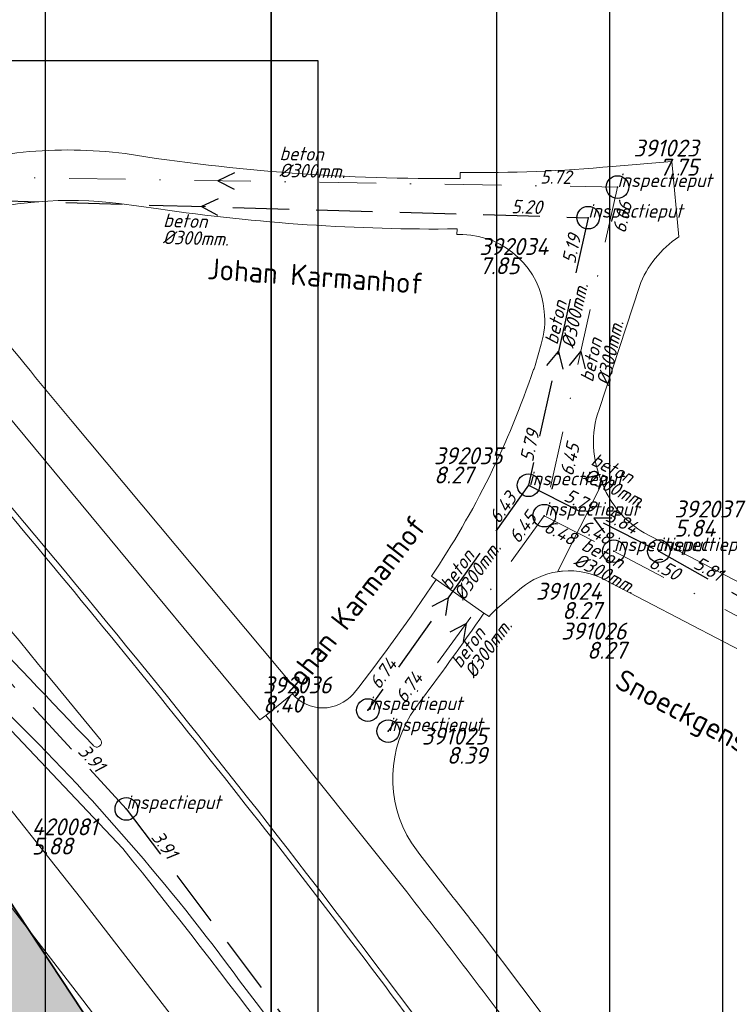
# Model space of a CAD drawing. Extents: x 148869 to 161638, y 453607 to 469810.
# Tile 330 of 656: x 155376 to 155438, y 461706 to 461794. Entities that reach past the tile are written whole.
import ezdxf
from ezdxf.enums import TextEntityAlignment as Align

# ---------------------------------------------------------------- set-up
doc = ezdxf.new("R2010")
doc.units = 0
doc.header["$PDMODE"] = 32
doc.header["$PDSIZE"] = 2
doc.linetypes.add('RI-HWA', pattern=[7.4, 5, -2.4])
doc.linetypes.add('RI-VWA', pattern=[11, 5, -3, 0, -3])
doc.layers.get('0').update_dxf_attribs({"linetype": 'CONTINUOUS'})
doc.layers.get('DEFPOINTS').update_dxf_attribs({"linetype": 'CONTINUOUS'})
for name, color, linetype in [('2021', 41, 'CONTINUOUS'), ('2021 hatch', 41, 'CONTINUOUS'), ('2022 hatch', 10, 'CONTINUOUS'), ('2024 hatch', 160, 'CONTINUOUS'), ('B-OI-RI-BOB-T18-niet meenemen', 252, 'CONTINUOUS'), ('B-OI-RI-DIAMETER-T18-niet meenemen', 252, 'CONTINUOUS'), ('B-OI-RI-HWA-PUTDEKSELHOOGTE-T25-niet meenemen', 252, 'CONTINUOUS'), ('B-OI-RI-HWA-PUTNUMMER-T25-niet meenemen', 252, 'CONTINUOUS'), ('B-OI-RI-HWA_TRANSPORTLEIDING-G-niet meenemen', 252, 'RI-HWA'), ('B-OI-RI-MATERIAAL-T18-niet meenemen', 252, 'CONTINUOUS'), ('B-OI-RI-STROOMRICHTING-S-niet meenemen', 252, 'CONTINUOUS'), ('B-OI-RI-VWA_PUTDEKSELHOOGTE-T25-niet meenemen', 252, 'CONTINUOUS'), ('gs dwa', 252, 'CONTINUOUS'), ('gs rwa', 252, 'CONTINUOUS')]:
    doc.layers.add(name, color=color, linetype=linetype)
for name, color, linetype, lineweight in [('B-OI-RI-VWA_TRANSPORTLEIDING-G-niet meenemen', 252, 'RI-VWA', 18), ('B-RO-OG-TOPOGRAFIE-T18', 2, 'CONTINUOUS', 18), ('B-RO-VH-VERHARDING_ASFALT-GV', 251, 'CONTINUOUS', 18), ('B-RO-VH-VERHARDING_HALFVERHARDING-GV', 251, 'CONTINUOUS', 18), ('N-OI-KG-BEHEERGRENS-G-2021', 221, 'XX-WERKGRENS', 35), ('X-XX-AL-TEKENBLAD-KADER-G-OZ', 1, 'CONTINUOUS', 25)]:
    doc.layers.add(name, color=color, linetype=linetype, lineweight=lineweight)
doc.styles.add('iso15', font='ISO.shx', dxfattribs={"oblique": 15})
doc.styles.add('NLCS-ISO-M200-T18', font='NLCS-ISO.ttf', dxfattribs={"height": 0.36})
doc.styles.add('NLCS-ISO-M500-T18_CURSIEF', font='NLCS-ISO.ttf', dxfattribs={"oblique": 15, "height": 0.9})
doc.styles.add('NLCS-ISO-M750_CURSIEF', font='NLCS-ISO.ttf', dxfattribs={"oblique": 15})
doc.linetypes.add('XX-WERKGRENS', pattern='A,0,[137,NLCS.SHX,S=0.1,R=0,X=-1.1,Y=-1.35],-6', length=6)

# ---------------------------------------------------------------- blocks, each defined once
blk = doc.blocks.new('ACMAP_ANN_TEMPLATE_type knoop')
at = {"layer": 'DEFPOINTS', "style": 'NLCS-ISO-M500-T18_CURSIEF', "oblique": 15}
blk.add_attdef('type_knoop', (0, 0), '', height=1.2, dxfattribs=at)
blk = doc.blocks.new('ACMAP_ANN_TEMPLATE_diam')
at = {"color": 0, "linetype": 'ByBlock', "style": 'iso15', "oblique": 15}
blk.add_attdef('diam', (0.5, -1.3), '', height=1.2, dxfattribs=at)
blk = doc.blocks.new('ACMAP_ANN_TEMPLATE_mat')
at = {"color": 0, "linetype": 'ByBlock', "style": 'iso15', "oblique": 15}
blk.add_attdef('mat', (0.5, 0.2), '', height=1.2, dxfattribs=at)
blk = doc.blocks.new('ACMAP_ANN_TEMPLATE_nap-l')
at = {"color": 0, "linetype": 'ByBlock', "style": 'iso15', "oblique": 15}
blk.add_attdef('nap-l', (3.3, 0.2), '', height=1.2, dxfattribs=at)
blk = doc.blocks.new('ACMAP_ANN_TEMPLATE_nap-r')
at = {"color": 0, "linetype": 'ByBlock', "style": 'iso15', "oblique": 15}
blk.add_attdef('nap-r', text='', height=1.2, dxfattribs=at).set_placement((-4.1, 0.2), align=Align.RIGHT)
blk = doc.blocks.new('ACMAP_ANN_TEMPLATE_puth-dwa')
at = {"color": 0, "linetype": 'ByBlock', "style": 'iso15', "oblique": 15}
blk.add_attdef('puth-dwa', text='', height=1.5, dxfattribs=at).set_placement((2.7, 1), align=Align.RIGHT)
blk = doc.blocks.new('ACMAP_ANN_TEMPLATE_putnr-dwa')
at = {"color": 0, "linetype": 'ByBlock', "style": 'iso15', "oblique": 15}
blk.add_attdef('putnr-dwa', text='', height=1.5, dxfattribs=at).set_placement((2.7, 2.7), align=Align.RIGHT)
blk = doc.blocks.new('ACMAP_ANN_TEMPLATE_puth-rwa')
at = {"color": 0, "linetype": 'ByBlock', "style": 'iso15', "oblique": 15}
blk.add_attdef('puth-rwa', (-2.7, -4.4), '', height=1.5, dxfattribs=at)
blk = doc.blocks.new('ACMAP_ANN_TEMPLATE_putnr-rwa')
at = {"color": 0, "linetype": 'ByBlock', "style": 'iso15', "oblique": 15}
blk.add_attdef('putnr-rwa', (-2.7, -2.7), '', height=1.5, dxfattribs=at)

msp = doc.modelspace()

# ---------------------------------------------------------------- hatches: boundary and pattern name
at = {"layer": '2021 hatch', "transparency": 33554636}
h = msp.add_hatch(color=256, dxfattribs=at)
h.dxf.hatch_style = 1
h.paths.add_polyline_path([(153826.571, 462066.246), (153947.459, 462191.012), (154055.281, 462277.11), (154084.555, 462323.514), (154239.313, 462326.824), (154306.485, 462353.825), (154388.203, 462469.937), (154437.203, 462500.135), (154551.66, 462589.479), (154652.942, 462620.292), (154689.973, 462631.736), (154910.274, 462447.694), (154936.886, 462395.545), (154956.689, 462367.04), (154981.008, 462341.275), (155014.957, 462312.375), (155089.078, 462252.003), (155130.973, 462169.29), (155163.945, 462056.169), (155148.2, 461966.866), (155196.022, 461912.576), (155217.818, 461862.57), (155303.917, 461822.341), (155485.367, 461548.33), (155521.401, 461502.482), (155581.82, 461452.817), (155601.14, 461355.069), (155613.013, 461296.613), (155560.195, 461155.807), (155085.907, 460999.207), (155039.096, 460983.21), (155010.863, 460976.059), (154725.468, 460991.084), (154655.4, 460953.15), (154605.07, 460869.268), (154486.055, 460830.392), (154402.821, 460843.981), (154171.112, 460596.171), (154145.151, 460533.588), (154069.537, 460287.946), (153971.583, 460462.906), (153513.93, 460549.986), (153569.407, 460682.031), (152881.492, 461034.798), (152904.11, 461239.204), (152951.54, 461324.491), (152972.828, 461377.928), (153021.686, 461437.408), (153109.429, 461452.966), (153391.542, 461591.625), (153665.34, 461928.762), (153805.206, 461951.084)])
at = {"layer": '2022 hatch'}
h = msp.add_hatch(dxfattribs=at)
h.set_pattern_fill('ANSI31', color=256, scale=19.992, angle=45)
h.set_pattern_definition([(90, (0, 0), (-19.992, 0), [])])
h.paths.add_polyline_path([(155957.388, 462199.724), (155824.598, 462339.47), (155809.402, 462364.77), (155712.061, 462492.349), (155741.324, 462534.936), (155724.447, 462653.497), (155647.562, 462844.836), (155571.032, 462835.784), (155539.498, 462940.928), (155214.406, 462860.043), (154975.035, 462800.215), (154771.747, 462639.509), (154795.059, 462617.836), (154687.68, 462525.32), (154739.275, 462359.608), (154777.217, 462294.152), (154815.258, 462238.263), (154900.318, 462169.47), (154928.549, 462144.027), (154992.389, 461993.67), (155064.085, 461959.845), (155069.754, 461944.783), (155080.623, 461929.02), (155099.543, 461841.435), (155124.54, 461788.653), (155176.213, 461747.526), (155253.101, 461670.144), (155301.179, 461625.416), (155386.96, 461536.3), (155426.743, 461562.755), (155670.404, 461472.539), (155778.97, 461514.91), (155823.821, 461578.908), (155914.942, 461739.532), (155884.36, 461781.396), (155900.671, 461812.327), (155940.194, 461941.246), (155946.895, 461971.718), (155993.497, 462030.178), (155993.118, 462149.221)])
at = {"layer": '2024 hatch'}
h = msp.add_hatch(dxfattribs=at)
h.set_pattern_fill('ANSI31', color=256, scale=29.988, angle=45)
h.set_pattern_definition([(90, (0, 0), (-29.988, 0), [])])
h.paths.add_polyline_path([(154831.694, 462220.786), (155444.64, 461906.596), (155731.699, 461985.627), (155857.303, 461818.438), (156014.781, 461601.834), (156060.402, 461536.419), (156081.902, 461465.462), (156157.242, 461082.374), (155797.145, 460855.732), (155567.09, 461168.914), (155534.07, 461230.342), (155509.317, 461273.713), (155475.227, 461315.96), (155413.292, 461389.046)])

# ---------------------------------------------------------------- linework, layer by layer
at = {"layer": '2021', "flags": 128}
msp.add_lwpolyline([(154689.973, 462631.736), (154910.274, 462447.694), (154936.886, 462395.545), (154956.689, 462367.04), (154981.008, 462341.275), (155014.957, 462312.375), (155089.078, 462252.003), (155130.973, 462169.29), (155163.945, 462056.169), (155148.2, 461966.866), (155196.022, 461912.576), (155217.818, 461862.57), (155303.917, 461822.341), (155485.367, 461548.33), (155521.401, 461502.482), (155581.82, 461452.817), (155601.14, 461355.069), (155613.013, 461296.613)], dxfattribs=at)
at = {"layer": 'B-OI-RI-HWA_TRANSPORTLEIDING-G-niet meenemen'}
for p, q in [((155357.43, 461777.96), (155425.9, 461775.99)), ((155425.9, 461775.99), (155420.62, 461752.31)), ((155351.7, 461759.88), (155384.99, 461723.67)), ((155420.62, 461752.31), (155406.38, 461732.42)), ((155420.62, 461752.31), (155432.15, 461746.49)), ((155432.15, 461746.49), (155456.512, 461732.761)), ((155384.99, 461723.67), (155414.95, 461684.1))]:
    msp.add_line(p, q, dxfattribs=at)
at = {"layer": 'B-OI-RI-STROOMRICHTING-S-niet meenemen'}
for points in [[(155394.56, 461779.96), (155393.1, 461779.26), (155394.53, 461778.52)], [(155393.13, 461777.65), (155391.66, 461776.97), (155393.08, 461776.21)], [(155422.24, 461762.9), (155423.26, 461764.15), (155423.65, 461762.59)], [(155424.23, 461762.91), (155425.25, 461764.16), (155425.64, 461762.6)], [(155427.99, 461749.39), (155426.39, 461749.4), (155427.35, 461748.11)], [(155412.08, 461741.61), (155413.5, 461742.36), (155413.25, 461740.78)], [(155413.67, 461739.34), (155415.1, 461740.08), (155414.83, 461738.5)]]:
    msp.add_lwpolyline(points, dxfattribs=at)
at = {"layer": 'B-OI-RI-VWA_TRANSPORTLEIDING-G-niet meenemen'}
for p, q in [((155357.72, 461779.82), (155428.49, 461778.7)), ((155428.49, 461778.7), (155422.01, 461749.62)), ((155422.01, 461749.62), (155408.18, 461730.55)), ((155422.01, 461749.62), (155428.17, 461746.48)), ((155428.17, 461746.48), (155460.475, 461729.484))]:
    msp.add_line(p, q, dxfattribs=at)
at = {"layer": 'B-RO-VH-VERHARDING_ASFALT-GV'}
for points in [[(155384.881, 461781.655, 0.11391), (155367.043, 461779.875)], [(155414.57, 461779.468, -0.041866), (155384.881, 461781.655)], [(155428.022, 461780.523, -0.026014), (155414.569, 461779.993)], [(155370.046, 461776.09, -0.102318), (155384.364, 461777.245)], [(155387.829, 461776.766, 0.038636), (155414.282, 461774.994)], [(155414.799, 461774.5, -0.382483), (155422.009, 461767.694)], [(155430.431, 461769.914, -0.157225), (155433.932, 461774.294)], [(155376.957, 461761.849, 0.041138), (155368.96, 461770.576)], [(155378.948, 461734.349, 0.012533), (155350.536, 461767.444)], [(155350.536, 461767.444, -0.012533), (155378.948, 461734.349)], [(155422.009, 461767.694, -0.105506), (155421.736, 461764.803)], [(155421.2, 461762.895, -0.101249), (155421.055, 461762.548)], [(155421.055, 461762.548, -0.06727), (155412.007, 461744.261)], [(155427.146, 461752.496, -0.192816), (155426.857, 461759.015)], [(155359.762, 461752.808, 0.002384), (155382.016, 461729.341)], [(155382.016, 461729.341, -0.002384), (155359.762, 461752.808)], [(155428.675, 461680.056, 0.02463), (155373.211, 461752.244)], [(155427.361, 461751.979, -0.016899), (155427.146, 461752.496)], [(155430.857, 461748.104, -0.154257), (155427.361, 461751.979)], [(155374.55, 461749.867, -0.007888), (155394.923, 461724.864)], [(155394.923, 461724.864, 0.007888), (155374.55, 461749.867)], [(155419.981, 461743.237, -0.133099), (155423.194, 461744.663)], [(155423.194, 461744.663, -0.015916), (155423.635, 461744.716)], [(155423.635, 461744.716, -0.147058), (155427.423, 461743.929)], [(155412.434, 461743.965, -0.018659), (155405.091, 461733.836)], [(155410.626, 461732.658, 0.010728), (155416.66, 461740.998)], [(155417.118, 461740.697, -0.048432), (155417.703, 461741.289)], [(155405.091, 461733.836, -0.455152), (155399.695, 461733.842)], [(155395.028, 461708.46, 0.040742), (155374.449, 461732.186)], [(155374.449, 461732.186, -0.040742), (155395.028, 461708.46)], [(155410.255, 461720.66, -0.306802), (155410.626, 461732.658)], [(155382.016, 461729.341, 1.192504), (155382.629, 461729.902)], [(155382.629, 461729.902, -1.192504), (155382.016, 461729.341)], [(155394.923, 461724.864, -0.009798), (155413.612, 461700.277)], [(155413.612, 461700.277, 0.009798), (155394.923, 461724.864)], [(155384.682, 461720.17, -0.015147), (155411.329, 461684.83)], [(155409.824, 461716.327, -0.005263), (155421.184, 461701.477)], [(155416.499, 461712.554, 0.006137), (155413.937, 461715.848)], [(155413.362, 461683.542, 0.007952), (155395.028, 461708.46)], [(155395.028, 461708.46, -0.007952), (155413.362, 461683.542)]]:
    msp.add_lwpolyline(points, format="xyb", dxfattribs=at)
at = {"layer": 'B-RO-VH-VERHARDING_ASFALT-GV', "flags": 128}
for points in [[(155433.932, 461774.294), (155433.293, 461780.963), (155428.022, 461780.523)], [(155414.569, 461779.993), (155414.569, 461779.849), (155414.57, 461779.468)], [(155384.364, 461777.245), (155387.829, 461776.766)], [(155414.282, 461774.994), (155414.271, 461774.495), (155414.799, 461774.5)], [(155426.857, 461759.015), (155430.431, 461769.914)], [(155421.736, 461764.803), (155421.2, 461762.895)], [(155371.828, 461761.627), (155396.831, 461731.547), (155397.356, 461731.944), (155399.695, 461733.842), (155400.06, 461734.199), (155380.206, 461757.96), (155376.957, 461761.849)], [(155349.547, 461758.588), (155349.385, 461758.438), (155348.888, 461757.979), (155349.03, 461757.829), (155363.847, 461742.145), (155384.682, 461720.17)], [(155427.146, 461752.496), (155423.194, 461744.663)], [(155423.194, 461744.663), (155427.146, 461752.496)], [(155440.137, 461743.269), (155430.857, 461748.104)], [(155412.007, 461744.261), (155412.434, 461743.965), (155416.66, 461740.998), (155417.118, 461740.697)], [(155416.66, 461740.998), (155412.434, 461743.965)], [(155427.423, 461743.929), (155441.497, 461736.6)], [(155417.703, 461741.289), (155419.981, 461743.237)], [(155382.629, 461729.902), (155378.948, 461734.349)], [(155378.948, 461734.349), (155382.629, 461729.902)], [(155399.695, 461733.842), (155397.356, 461731.944), (155409.824, 461716.327)], [(155413.937, 461715.848), (155411.001, 461719.641), (155410.255, 461720.66)], [(155421.184, 461701.477), (155423.543, 461703.24), (155416.499, 461712.554)]]:
    msp.add_lwpolyline(points, dxfattribs=at)
at = {"layer": 'B-RO-VH-VERHARDING_HALFVERHARDING-GV', "flags": 128}
for points in [[(155485.954, 461551.613), (155465.244, 461588.858), (155458.757, 461599.989), (155444.752, 461623.7), (155437.93, 461634.717), (155431.888, 461644.11), (155424.151, 461655.873), (155416.423, 461667.278), (155407.323, 461680.354), (155397.767, 461693.535), (155389.888, 461704.24), (155380.933, 461715.802), (155371.594, 461727.544)], [(155372.897, 461717.393), (155381.154, 461706.742), (155389.485, 461695.815), (155396.365, 461686.397), (155407.95, 461669.774), (155414.644, 461660.022), (155422.056, 461648.983), (155429.149, 461638.099), (155437.428, 461624.959), (155444.011, 461614.21), (155452.216, 461600.299), (155468.459, 461571.771)]]:
    msp.add_lwpolyline(points, dxfattribs=at)
at = {"layer": 'DEFPOINTS', "flags": 128}
msp.add_lwpolyline([(154786.967, 461359.392), (154786.967, 461789.893), (155401.967, 461789.893), (155401.967, 461457.016), (155336.64, 461457.016), (155336.64, 461463.063), (155261.016, 461463.063), (155261.016, 461359.392)], close=True, dxfattribs=at)
at = {"layer": 'gs dwa'}
for p in [(155428.49, 461778.7), (155422.01, 461749.62), (155428.17, 461746.48), (155408.18, 461730.55)]:
    msp.add_point(p, dxfattribs=at)
at = {"layer": 'gs rwa'}
for p in [(155425.9, 461775.99), (155420.62, 461752.31), (155432.15, 461746.49), (155406.38, 461732.42), (155384.99, 461723.67)]:
    msp.add_point(p, dxfattribs=at)
at = {"layer": 'N-OI-KG-BEHEERGRENS-G-2021', "flags": 128}
msp.add_lwpolyline([(153826.571, 462066.246), (153947.459, 462191.012), (154055.281, 462277.11), (154084.555, 462323.514), (154239.313, 462326.824), (154306.485, 462353.825), (154388.203, 462469.937), (154437.203, 462500.135), (154551.66, 462589.479), (154652.942, 462620.292), (154689.973, 462631.736), (154910.274, 462447.694), (154936.886, 462395.545), (154956.689, 462367.04), (154981.008, 462341.275), (155014.957, 462312.375), (155089.078, 462252.003), (155130.973, 462169.29), (155163.945, 462056.169), (155148.2, 461966.866), (155196.022, 461912.576), (155217.818, 461862.57), (155303.917, 461822.341), (155485.367, 461548.33), (155521.401, 461502.482), (155581.82, 461452.817), (155601.14, 461355.069), (155613.013, 461296.613), (155560.195, 461155.807), (155085.907, 460999.207), (155039.096, 460983.21), (155010.863, 460976.059), (154725.468, 460991.084), (154655.4, 460953.15), (154605.07, 460869.268), (154486.055, 460830.392), (154402.821, 460843.981), (154171.112, 460596.171), (154145.151, 460533.588), (154069.537, 460287.946), (153971.583, 460462.906), (153513.93, 460549.986), (153569.407, 460682.031), (152881.492, 461034.798), (152904.11, 461239.204), (152951.54, 461324.491), (152972.828, 461377.928), (153021.686, 461437.408), (153109.429, 461452.966), (153391.542, 461591.625), (153665.34, 461928.762), (153805.206, 461951.084)], close=True, dxfattribs=at)
at = {"layer": 'X-XX-AL-TEKENBLAD-KADER-G-OZ'}
msp.add_lwpolyline([(154786.967, 461789.893), (155401.967, 461789.893), (155401.967, 461359.392), (154786.967, 461359.392)], close=True, dxfattribs=at)

# ---------------------------------------------------------------- block references
at = {"layer": 'B-OI-RI-BOB-T18-niet meenemen'}
ref = msp.add_blockref('ACMAP_ANN_TEMPLATE_nap-r', (155428.49, 461778.7), dxfattribs=dict(at, rotation=359.0933175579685))
ref.add_attrib('nap-r', '5.72', dxfattribs={"layer": '0', "color": 0, "linetype": 'ByBlock', "height": 1.2, "rotation": 359.09332, "style": 'NLCS-ISO-M750_CURSIEF', "oblique": 15}).set_placement((155424.394, 461778.965), align=Align.RIGHT)
ref = msp.add_blockref('ACMAP_ANN_TEMPLATE_nap-r', (155425.9, 461775.99), dxfattribs=dict(at, rotation=358.3519562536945))
ref.add_attrib('nap-r', '5.20', dxfattribs={"layer": '0', "color": 0, "linetype": 'ByBlock', "height": 1.2, "rotation": 358.35196, "style": 'NLCS-ISO-M750_CURSIEF', "oblique": 15}).set_placement((155421.807, 461776.308), align=Align.RIGHT)
ref = msp.add_blockref('ACMAP_ANN_TEMPLATE_nap-l', (155428.671, 461771.285), dxfattribs=dict(at, rotation=77.43781773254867))
ref.add_attrib('nap-l', '6.06', (155429.194, 461774.55), dxfattribs={"layer": '0', "color": 0, "linetype": 'ByBlock', "height": 1.2, "rotation": 77.43782, "style": 'NLCS-ISO-M750_CURSIEF', "oblique": 15})
ref = msp.add_blockref('ACMAP_ANN_TEMPLATE_nap-l', (155424.211, 461768.575), dxfattribs=dict(at, rotation=77.4302081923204))
ref.add_attrib('nap-l', '5.19', (155424.734, 461771.84), dxfattribs={"layer": '0', "color": 0, "linetype": 'ByBlock', "height": 1.2, "rotation": 77.43021, "style": 'NLCS-ISO-M750_CURSIEF', "oblique": 15})
ref = msp.add_blockref('ACMAP_ANN_TEMPLATE_nap-r', (155422.704, 461761.026), dxfattribs=dict(at, rotation=77.4302081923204))
ref.add_attrib('nap-r', '5.79', dxfattribs={"layer": '0', "color": 0, "linetype": 'ByBlock', "height": 1.2, "rotation": 77.43021, "style": 'NLCS-ISO-M750_CURSIEF', "oblique": 15}).set_placement((155421.617, 461757.068), align=Align.RIGHT)
ref = msp.add_blockref('ACMAP_ANN_TEMPLATE_nap-r', (155426.252, 461759.813), dxfattribs=dict(at, rotation=77.43781773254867))
ref.add_attrib('nap-r', '6.45', dxfattribs={"layer": '0', "color": 0, "linetype": 'ByBlock', "height": 1.2, "rotation": 77.43782, "style": 'NLCS-ISO-M750_CURSIEF', "oblique": 15}).set_placement((155425.165, 461755.855), align=Align.RIGHT)
ref = msp.add_blockref('ACMAP_ANN_TEMPLATE_nap-l', (155416.23, 461746.034), dxfattribs=dict(at, rotation=54.39969794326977))
ref.add_attrib('nap-l', '6.43', (155417.989, 461748.834), dxfattribs={"layer": '0', "color": 0, "linetype": 'ByBlock', "height": 1.2, "rotation": 54.3997, "style": 'NLCS-ISO-M750_CURSIEF', "oblique": 15})
ref = msp.add_blockref('ACMAP_ANN_TEMPLATE_nap-l', (155420.62, 461752.31), dxfattribs=dict(at, rotation=333.2167180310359))
ref.add_attrib('nap-l', '5.79', (155423.656, 461751.002), dxfattribs={"layer": '0', "color": 0, "linetype": 'ByBlock', "height": 1.2, "rotation": 333.21672, "style": 'NLCS-ISO-M750_CURSIEF', "oblique": 15})
ref = msp.add_blockref('ACMAP_ANN_TEMPLATE_nap-l', (155417.961, 461744.289), dxfattribs=dict(at, rotation=54.04951925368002))
ref.add_attrib('nap-l', '6.45', (155419.736, 461747.078), dxfattribs={"layer": '0', "color": 0, "linetype": 'ByBlock', "height": 1.2, "rotation": 54.04952, "style": 'NLCS-ISO-M750_CURSIEF', "oblique": 15})
ref = msp.add_blockref('ACMAP_ANN_TEMPLATE_nap-r', (155433.475, 461745.899), dxfattribs=dict(at, rotation=333.2167180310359))
ref.add_attrib('nap-r', '5.84', dxfattribs={"layer": '0', "color": 0, "linetype": 'ByBlock', "height": 1.2, "rotation": 333.21672, "style": 'NLCS-ISO-M750_CURSIEF', "oblique": 15}).set_placement((155429.905, 461747.925), align=Align.RIGHT)
ref = msp.add_blockref('ACMAP_ANN_TEMPLATE_nap-r', (155428.025, 461744.905), dxfattribs=dict(at, rotation=332.9902298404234))
ref.add_attrib('nap-r', '6.48', dxfattribs={"layer": '0', "color": 0, "linetype": 'ByBlock', "height": 1.2, "rotation": 332.99023, "style": 'NLCS-ISO-M750_CURSIEF', "oblique": 15}).set_placement((155424.463, 461746.945), align=Align.RIGHT)
ref = msp.add_blockref('ACMAP_ANN_TEMPLATE_nap-l', (155422.01, 461749.62), dxfattribs=dict(at, rotation=332.9902298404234))
ref.add_attrib('nap-l', '6.48', (155425.041, 461748.3), dxfattribs={"layer": '0', "color": 0, "linetype": 'ByBlock', "height": 1.2, "rotation": 332.99023, "style": 'NLCS-ISO-M750_CURSIEF', "oblique": 15})
ref = msp.add_blockref('ACMAP_ANN_TEMPLATE_nap-l', (155428.17, 461746.48), dxfattribs=dict(at, rotation=332.2506705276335))
ref.add_attrib('nap-l', '6.50', (155431.184, 461745.121), dxfattribs={"layer": '0', "color": 0, "linetype": 'ByBlock', "height": 1.2, "rotation": 332.25067, "style": 'NLCS-ISO-M750_CURSIEF', "oblique": 15})
ref = msp.add_blockref('ACMAP_ANN_TEMPLATE_nap-l', (155432.15, 461746.49), dxfattribs=dict(at, rotation=330.5969324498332))
ref.add_attrib('nap-l', '5.81', (155435.123, 461745.044), dxfattribs={"layer": '0', "color": 0, "linetype": 'ByBlock', "height": 1.2, "rotation": 330.59693, "style": 'NLCS-ISO-M750_CURSIEF', "oblique": 15})
ref = msp.add_blockref('ACMAP_ANN_TEMPLATE_nap-r', (155411.587, 461739.68), dxfattribs=dict(at, rotation=54.39969794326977))
ref.add_attrib('nap-r', '6.74', dxfattribs={"layer": '0', "color": 0, "linetype": 'ByBlock', "height": 1.2, "rotation": 54.3997, "style": 'NLCS-ISO-M750_CURSIEF', "oblique": 15}).set_placement((155409.038, 461736.463), align=Align.RIGHT)
ref = msp.add_blockref('ACMAP_ANN_TEMPLATE_nap-r', (155413.902, 461738.439), dxfattribs=dict(at, rotation=54.04951925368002))
ref.add_attrib('nap-r', '6.74', dxfattribs={"layer": '0', "color": 0, "linetype": 'ByBlock', "height": 1.2, "rotation": 54.04952, "style": 'NLCS-ISO-M750_CURSIEF', "oblique": 15}).set_placement((155411.333, 461735.237), align=Align.RIGHT)
ref = msp.add_blockref('ACMAP_ANN_TEMPLATE_nap-r', (155384.99, 461723.67), dxfattribs=dict(at, rotation=312.5941677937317))
ref.add_attrib('nap-r', '3.91', dxfattribs={"layer": '0', "color": 0, "linetype": 'ByBlock', "height": 1.2, "rotation": 312.59417, "style": 'NLCS-ISO-M750_CURSIEF', "oblique": 15}).set_placement((155382.362, 461726.824), align=Align.RIGHT)
ref = msp.add_blockref('ACMAP_ANN_TEMPLATE_nap-l', (155384.99, 461723.67), dxfattribs=dict(at, rotation=307.1307929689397))
ref.add_attrib('nap-l', '3.91', (155387.141, 461721.16), dxfattribs={"layer": '0', "color": 0, "linetype": 'ByBlock', "height": 1.2, "rotation": 307.13079, "style": 'NLCS-ISO-M750_CURSIEF', "oblique": 15})
at = {"layer": 'B-OI-RI-DIAMETER-T18-niet meenemen'}
ref = msp.add_blockref('ACMAP_ANN_TEMPLATE_diam', (155398.052, 461780.888), dxfattribs=dict(at, rotation=359.0933175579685))
ref.add_attrib('diam', '%%c300mm.', (155398.532, 461779.58), dxfattribs={"layer": '0', "color": 0, "linetype": 'ByBlock', "height": 1.2, "rotation": 359.09332, "style": 'NLCS-ISO-M750_CURSIEF', "oblique": 15})
ref = msp.add_blockref('ACMAP_ANN_TEMPLATE_diam', (155387.743, 461774.986), dxfattribs=dict(at, rotation=358.3519562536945))
ref.add_attrib('diam', '%%c300mm.', (155388.205, 461773.672), dxfattribs={"layer": '0', "color": 0, "linetype": 'ByBlock', "height": 1.2, "rotation": 358.35196, "style": 'NLCS-ISO-M750_CURSIEF', "oblique": 15})
ref = msp.add_blockref('ACMAP_ANN_TEMPLATE_diam', (155423.26, 461764.15), dxfattribs=dict(at, rotation=77.4302081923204))
ref.add_attrib('diam', '%%c300mm.', (155424.638, 461764.355), dxfattribs={"layer": '0', "color": 0, "linetype": 'ByBlock', "height": 1.2, "rotation": 77.43021, "style": 'NLCS-ISO-M750_CURSIEF', "oblique": 15})
ref = msp.add_blockref('ACMAP_ANN_TEMPLATE_diam', (155426.396, 461760.845), dxfattribs=dict(at, rotation=77.43781773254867))
ref.add_attrib('diam', '%%c300mm.', (155427.774, 461761.05), dxfattribs={"layer": '0', "color": 0, "linetype": 'ByBlock', "height": 1.2, "rotation": 77.43782, "style": 'NLCS-ISO-M750_CURSIEF', "oblique": 15})
ref = msp.add_blockref('ACMAP_ANN_TEMPLATE_diam', (155425.509, 461754.225), dxfattribs=dict(at, rotation=333.2167180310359))
ref.add_attrib('diam', '%%c300mm.', (155425.37, 461752.839), dxfattribs={"layer": '0', "color": 0, "linetype": 'ByBlock', "height": 1.2, "rotation": 333.21672, "style": 'NLCS-ISO-M750_CURSIEF', "oblique": 15})
ref = msp.add_blockref('ACMAP_ANN_TEMPLATE_diam', (155413.5, 461742.365), dxfattribs=dict(at, rotation=54.39969794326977))
ref.add_attrib('diam', '%%c300mm.', (155414.848, 461742.015), dxfattribs={"layer": '0', "color": 0, "linetype": 'ByBlock', "height": 1.2, "rotation": 54.3997, "style": 'NLCS-ISO-M750_CURSIEF', "oblique": 15})
ref = msp.add_blockref('ACMAP_ANN_TEMPLATE_diam', (155424.664, 461746.702), dxfattribs=dict(at, rotation=332.9902298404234))
ref.add_attrib('diam', '%%c300mm.', (155424.519, 461745.317), dxfattribs={"layer": '0', "color": 0, "linetype": 'ByBlock', "height": 1.2, "rotation": 332.99023, "style": 'NLCS-ISO-M750_CURSIEF', "oblique": 15})
ref = msp.add_blockref('ACMAP_ANN_TEMPLATE_diam', (155414.454, 461735.508), dxfattribs=dict(at, rotation=54.04951925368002))
ref.add_attrib('diam', '%%c300mm.', (155415.8, 461735.149), dxfattribs={"layer": '0', "color": 0, "linetype": 'ByBlock', "height": 1.2, "rotation": 54.04952, "style": 'NLCS-ISO-M750_CURSIEF', "oblique": 15})
at = {"layer": 'B-OI-RI-HWA-PUTDEKSELHOOGTE-T25-niet meenemen'}
ref = msp.add_blockref('ACMAP_ANN_TEMPLATE_puth-rwa', (155418.961, 461775.387), dxfattribs=at)
ref.add_attrib('puth-rwa', '7.85', (155416.261, 461770.987), dxfattribs={"layer": '0', "color": 0, "linetype": 'ByBlock', "height": 1.5, "style": 'NLCS-ISO-M750_CURSIEF', "oblique": 15})
ref = msp.add_blockref('ACMAP_ANN_TEMPLATE_puth-rwa', (155414.944, 461756.87), dxfattribs=at)
ref.add_attrib('puth-rwa', '8.27', (155412.244, 461752.47), dxfattribs={"layer": '0', "color": 0, "linetype": 'ByBlock', "height": 1.5, "style": 'NLCS-ISO-M750_CURSIEF', "oblique": 15})
ref = msp.add_blockref('ACMAP_ANN_TEMPLATE_puth-rwa', (155436.237, 461752.161), dxfattribs=at)
ref.add_attrib('puth-rwa', '5.84', (155433.537, 461747.761), dxfattribs={"layer": '0', "color": 0, "linetype": 'ByBlock', "height": 1.5, "style": 'NLCS-ISO-M750_CURSIEF', "oblique": 15})
ref = msp.add_blockref('ACMAP_ANN_TEMPLATE_puth-rwa', (155399.8, 461736.593), dxfattribs=at)
ref.add_attrib('puth-rwa', '8.40', (155397.1, 461732.193), dxfattribs={"layer": '0', "color": 0, "linetype": 'ByBlock', "height": 1.5, "style": 'NLCS-ISO-M750_CURSIEF', "oblique": 15})
ref = msp.add_blockref('ACMAP_ANN_TEMPLATE_puth-rwa', (155379.318, 461724.036), dxfattribs=at)
ref.add_attrib('puth-rwa', '5.88', (155376.618, 461719.636), dxfattribs={"layer": '0', "color": 0, "linetype": 'ByBlock', "height": 1.5, "style": 'NLCS-ISO-M750_CURSIEF', "oblique": 15})
at = {"layer": 'B-OI-RI-HWA-PUTNUMMER-T25-niet meenemen'}
ref = msp.add_blockref('ACMAP_ANN_TEMPLATE_putnr-rwa', (155418.961, 461775.387), dxfattribs=at)
ref.add_attrib('putnr-rwa', '392034', (155416.261, 461772.687), dxfattribs={"layer": '0', "color": 0, "linetype": 'ByBlock', "height": 1.5, "style": 'NLCS-ISO-M750_CURSIEF', "oblique": 15})
ref = msp.add_blockref('ACMAP_ANN_TEMPLATE_putnr-rwa', (155414.944, 461756.87), dxfattribs=at)
ref.add_attrib('putnr-rwa', '392035', (155412.244, 461754.17), dxfattribs={"layer": '0', "color": 0, "linetype": 'ByBlock', "height": 1.5, "style": 'NLCS-ISO-M750_CURSIEF', "oblique": 15})
ref = msp.add_blockref('ACMAP_ANN_TEMPLATE_putnr-rwa', (155436.237, 461752.161), dxfattribs=at)
ref.add_attrib('putnr-rwa', '392037', (155433.537, 461749.461), dxfattribs={"layer": '0', "color": 0, "linetype": 'ByBlock', "height": 1.5, "style": 'NLCS-ISO-M750_CURSIEF', "oblique": 15})
ref = msp.add_blockref('ACMAP_ANN_TEMPLATE_putnr-rwa', (155399.8, 461736.593), dxfattribs=at)
ref.add_attrib('putnr-rwa', '392036', (155397.1, 461733.893), dxfattribs={"layer": '0', "color": 0, "linetype": 'ByBlock', "height": 1.5, "style": 'NLCS-ISO-M750_CURSIEF', "oblique": 15})
ref = msp.add_blockref('ACMAP_ANN_TEMPLATE_putnr-rwa', (155379.318, 461724.036), dxfattribs=at)
ref.add_attrib('putnr-rwa', '420081', (155376.618, 461721.336), dxfattribs={"layer": '0', "color": 0, "linetype": 'ByBlock', "height": 1.5, "style": 'NLCS-ISO-M750_CURSIEF', "oblique": 15})
at = {"layer": 'B-OI-RI-MATERIAAL-T18-niet meenemen'}
ref = msp.add_blockref('ACMAP_ANN_TEMPLATE_mat', (155398.052, 461780.888), dxfattribs=dict(at, rotation=359.0933175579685))
ref.add_attrib('mat', 'beton', (155398.555, 461781.08), dxfattribs={"layer": '0', "color": 0, "linetype": 'ByBlock', "height": 1.2, "rotation": 359.09332, "style": 'NLCS-ISO-M750_CURSIEF', "oblique": 15})
ref = msp.add_blockref('ACMAP_ANN_TEMPLATE_mat', (155387.743, 461774.986), dxfattribs=dict(at, rotation=358.3519562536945))
ref.add_attrib('mat', 'beton', (155388.249, 461775.171), dxfattribs={"layer": '0', "color": 0, "linetype": 'ByBlock', "height": 1.2, "rotation": 358.35196, "style": 'NLCS-ISO-M750_CURSIEF', "oblique": 15})
ref = msp.add_blockref('ACMAP_ANN_TEMPLATE_mat', (155423.26, 461764.15), dxfattribs=dict(at, rotation=77.4302081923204))
ref.add_attrib('mat', 'beton', (155423.174, 461764.682), dxfattribs={"layer": '0', "color": 0, "linetype": 'ByBlock', "height": 1.2, "rotation": 77.43021, "style": 'NLCS-ISO-M750_CURSIEF', "oblique": 15})
ref = msp.add_blockref('ACMAP_ANN_TEMPLATE_mat', (155426.396, 461760.845), dxfattribs=dict(at, rotation=77.43781773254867))
ref.add_attrib('mat', 'beton', (155426.31, 461761.376), dxfattribs={"layer": '0', "color": 0, "linetype": 'ByBlock', "height": 1.2, "rotation": 77.43782, "style": 'NLCS-ISO-M750_CURSIEF', "oblique": 15})
ref = msp.add_blockref('ACMAP_ANN_TEMPLATE_mat', (155425.509, 461754.225), dxfattribs=dict(at, rotation=333.2167180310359))
ref.add_attrib('mat', 'beton', (155426.046, 461754.178), dxfattribs={"layer": '0', "color": 0, "linetype": 'ByBlock', "height": 1.2, "rotation": 333.21672, "style": 'NLCS-ISO-M750_CURSIEF', "oblique": 15})
ref = msp.add_blockref('ACMAP_ANN_TEMPLATE_mat', (155413.5, 461742.365), dxfattribs=dict(at, rotation=54.39969794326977))
ref.add_attrib('mat', 'beton', (155413.628, 461742.888), dxfattribs={"layer": '0', "color": 0, "linetype": 'ByBlock', "height": 1.2, "rotation": 54.3997, "style": 'NLCS-ISO-M750_CURSIEF', "oblique": 15})
ref = msp.add_blockref('ACMAP_ANN_TEMPLATE_mat', (155424.664, 461746.702), dxfattribs=dict(at, rotation=332.9902298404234))
ref.add_attrib('mat', 'beton', (155425.2, 461746.653), dxfattribs={"layer": '0', "color": 0, "linetype": 'ByBlock', "height": 1.2, "rotation": 332.99023, "style": 'NLCS-ISO-M750_CURSIEF', "oblique": 15})
ref = msp.add_blockref('ACMAP_ANN_TEMPLATE_mat', (155414.454, 461735.508), dxfattribs=dict(at, rotation=54.04951925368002))
ref.add_attrib('mat', 'beton', (155414.585, 461736.03), dxfattribs={"layer": '0', "color": 0, "linetype": 'ByBlock', "height": 1.2, "rotation": 54.04952, "style": 'NLCS-ISO-M750_CURSIEF', "oblique": 15})
at = {"layer": 'B-OI-RI-VWA_PUTDEKSELHOOGTE-T25-niet meenemen'}
ref = msp.add_blockref('ACMAP_ANN_TEMPLATE_putnr-dwa', (155432.955, 461778.7), dxfattribs=at)
ref.add_attrib('putnr-dwa', '391023', dxfattribs={"layer": '0', "color": 0, "linetype": 'ByBlock', "height": 1.5, "style": 'NLCS-ISO-M750_CURSIEF', "oblique": 15}).set_placement((155435.655, 461781.4), align=Align.RIGHT)
ref = msp.add_blockref('ACMAP_ANN_TEMPLATE_puth-dwa', (155432.955, 461778.7), dxfattribs=at)
ref.add_attrib('puth-dwa', '7.75', dxfattribs={"layer": '0', "color": 0, "linetype": 'ByBlock', "height": 1.5, "style": 'NLCS-ISO-M750_CURSIEF', "oblique": 15}).set_placement((155435.655, 461779.7), align=Align.RIGHT)
ref = msp.add_blockref('ACMAP_ANN_TEMPLATE_putnr-dwa', (155424.375, 461739.482), dxfattribs=at)
ref.add_attrib('putnr-dwa', '391024', dxfattribs={"layer": '0', "color": 0, "linetype": 'ByBlock', "height": 1.5, "style": 'NLCS-ISO-M750_CURSIEF', "oblique": 15}).set_placement((155427.075, 461742.182), align=Align.RIGHT)
ref = msp.add_blockref('ACMAP_ANN_TEMPLATE_puth-dwa', (155424.375, 461739.482), dxfattribs=at)
ref.add_attrib('puth-dwa', '8.27', dxfattribs={"layer": '0', "color": 0, "linetype": 'ByBlock', "height": 1.5, "style": 'NLCS-ISO-M750_CURSIEF', "oblique": 15}).set_placement((155427.075, 461740.482), align=Align.RIGHT)
ref = msp.add_blockref('ACMAP_ANN_TEMPLATE_putnr-dwa', (155426.58, 461735.959), dxfattribs=at)
ref.add_attrib('putnr-dwa', '391026', dxfattribs={"layer": '0', "color": 0, "linetype": 'ByBlock', "height": 1.5, "style": 'NLCS-ISO-M750_CURSIEF', "oblique": 15}).set_placement((155429.28, 461738.659), align=Align.RIGHT)
ref = msp.add_blockref('ACMAP_ANN_TEMPLATE_puth-dwa', (155426.58, 461735.959), dxfattribs=at)
ref.add_attrib('puth-dwa', '8.27', dxfattribs={"layer": '0', "color": 0, "linetype": 'ByBlock', "height": 1.5, "style": 'NLCS-ISO-M750_CURSIEF', "oblique": 15}).set_placement((155429.28, 461736.959), align=Align.RIGHT)
ref = msp.add_blockref('ACMAP_ANN_TEMPLATE_putnr-dwa', (155414.245, 461726.663), dxfattribs=at)
ref.add_attrib('putnr-dwa', '391025', dxfattribs={"layer": '0', "color": 0, "linetype": 'ByBlock', "height": 1.5, "style": 'NLCS-ISO-M750_CURSIEF', "oblique": 15}).set_placement((155416.945, 461729.363), align=Align.RIGHT)
ref = msp.add_blockref('ACMAP_ANN_TEMPLATE_puth-dwa', (155414.245, 461726.663), dxfattribs=at)
ref.add_attrib('puth-dwa', '8.39', dxfattribs={"layer": '0', "color": 0, "linetype": 'ByBlock', "height": 1.5, "style": 'NLCS-ISO-M750_CURSIEF', "oblique": 15}).set_placement((155416.945, 461727.663), align=Align.RIGHT)
at = {"layer": 'DEFPOINTS'}
for p in [(155428.49, 461778.7), (155425.9, 461775.99), (155420.62, 461752.31), (155422.01, 461749.62), (155432.15, 461746.49), (155428.17, 461746.48), (155406.38, 461732.42), (155408.18, 461730.55), (155384.99, 461723.67)]:
    msp.add_blockref('ACMAP_ANN_TEMPLATE_type knoop', p, dxfattribs=at).add_auto_attribs({'type_knoop': 'inspectieput'})

# ---------------------------------------------------------------- texts
at = {"layer": 'B-RO-OG-TOPOGRAFIE-T18', "style": 'NLCS-ISO-M200-T18'}
for s, rotation, p in [('Johan Karmanhof', 356, (155401.744, 461770.829)), ('Johan Karmanhof', 52.3, (155405.066, 461741.653)), ('Snoeckgensheuvel', 332.4, (155437.253, 461730.448))]:
    msp.add_text(s, height=1.875, rotation=rotation, dxfattribs=at).set_placement(p, align=Align.MIDDLE)

doc.saveas('drawing.dxf')
